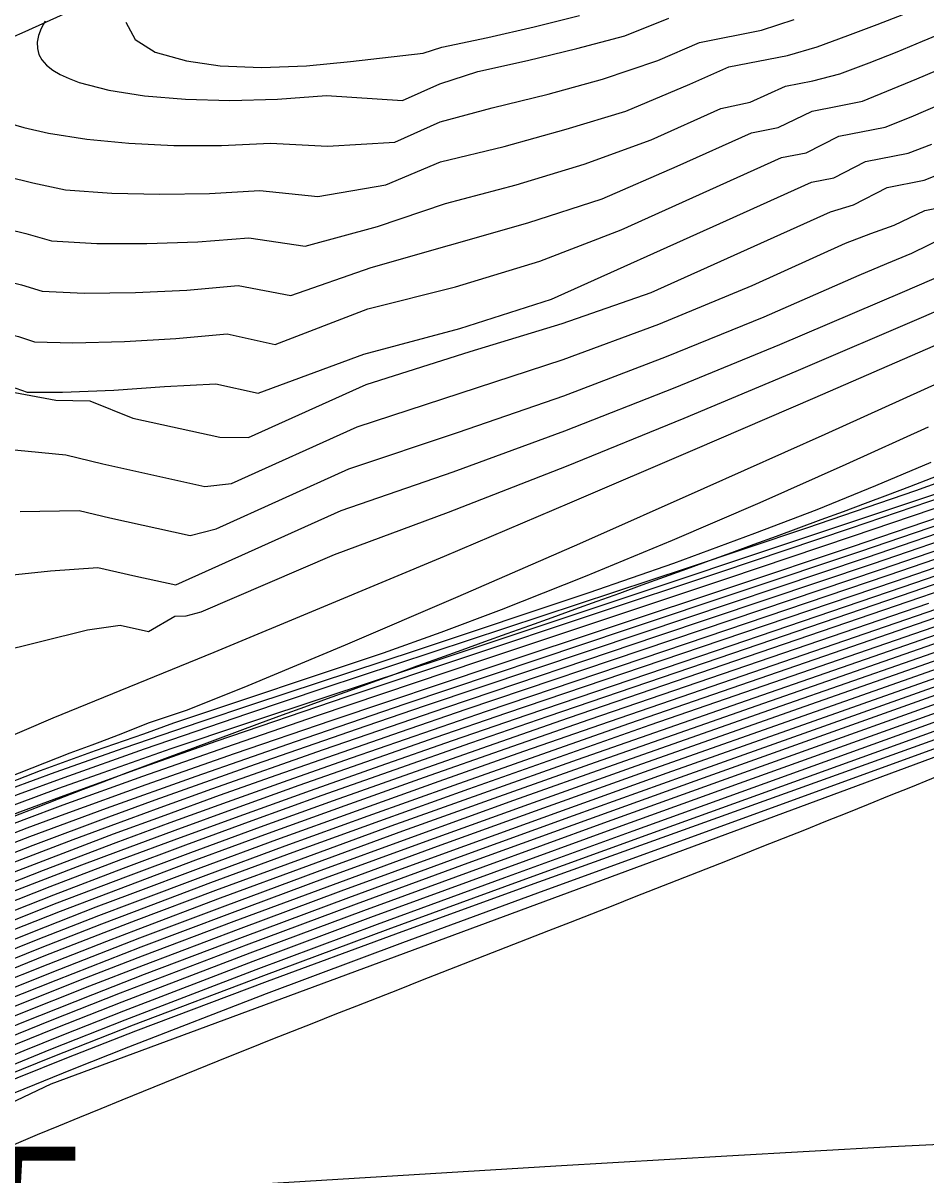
# Model space of a CAD drawing. Extents: x 2356077 to 2359823, y 225951 to 227822.
# Drawn here: x 2357645.74 to 2357663.41, y 226784.23 to 226806.78 of the extents above; entities that cross this region are included whole.
import ezdxf

# ---------------------------------------------------------------- set-up
doc = ezdxf.new("R2010")
doc.units = 0
for name, color, linetype in [('DTM Contours Major', 7, 'Continuous'), ('DTM Contours Minor', 7, 'Continuous'), ('Exist DTM Breakline', 7, 'Continuous'), ('Exist DTM Breakline Cogo Number', 7, 'Continuous'), ('Exist DTM Breakline Underwater', 7, 'Continuous'), ('Exist DTM Drainline', 7, 'Continuous')]:
    doc.layers.add(name, color=color, linetype=linetype)

msp = doc.modelspace()

# ---------------------------------------------------------------- linework, layer by layer
at = {"layer": 'DTM Contours Major'}
for points in [[(2357643.714, 226808.748), (2357639.345, 226804.444), (2357639.175, 226803.753), (2357639.525, 226803.179), (2357643.421, 226802.221), (2357645.715, 226801.66), (2357646.117, 226801.535), (2357646.941, 226801.496), (2357647.943, 226801.507), (2357648.948, 226801.557), (2357649.952, 226801.646), (2357650.982, 226801.45), (2357652.556, 226801.997), (2357655.621, 226802.872), (2357657.071, 226803.344), (2357658.544, 226803.981), (2357659.993, 226804.635), (2357660.516, 226804.738), (2357661.185, 226805.059), (2357661.68, 226805.156), (2357662.164, 226805.257), (2357663.23, 226805.692), (2357664.169, 226806.093)], [(2357647.753, 226806.801), (2357647.939, 226806.465), (2357648.331, 226806.214), (2357648.938, 226806.047), (2357649.599, 226805.944), (2357650.408, 226805.913), (2357651.29, 226805.946), (2357652.15, 226806.028), (2357653.57, 226806.195), (2357653.934, 226806.312), (2357654.839, 226806.499), (2357655.74, 226806.707), (2357656.628, 226806.929)], [(2357645.687, 226797.219), (2357646.839, 226797.241), (2357647.44, 226797.096), (2357649.016, 226796.75), (2357649.521, 226796.886), (2357652.117, 226798.058), (2357654.266, 226798.775), (2357656.321, 226799.489), (2357658.333, 226800.256), (2357660.245, 226801.032), (2357662.102, 226801.846), (2357662.643, 226802.077), (2357663.134, 226802.28), (2357663.784, 226802.601)], [(2357633.168, 226785.601), (2357635.672, 226787.208), (2357636.206, 226787.536), (2357641.719, 226790.326), (2357641.769, 226790.311), (2357641.891, 226790.411), (2357642.075, 226790.498), (2357642.229, 226790.522), (2357642.289, 226790.59), (2357643.13, 226790.923), (2357644.593, 226791.555), (2357645.332, 226791.857), (2357646.085, 226792.149), (2357647.161, 226792.543), (2357648.107, 226792.873), (2357648.691, 226793.086), (2357652.793, 226794.456), (2357653.922, 226794.862), (2357655.105, 226795.306), (2357656.749, 226795.957), (2357658.449, 226796.663), (2357660.163, 226797.401), (2357661.847, 226798.149), (2357663.459, 226798.881)], [(2357634.989, 226785.766), (2357635.587, 226786.158), (2357636.161, 226786.526), (2357636.715, 226786.872), (2357637.253, 226787.198), (2357637.952, 226787.608), (2357638.617, 226787.978), (2357641.284, 226789.328), (2357641.539, 226789.454), (2357642.428, 226789.85), (2357643.034, 226790.11), (2357643.678, 226790.376), (2357644.345, 226790.645), (2357645.04, 226790.917), (2357645.767, 226791.194), (2357646.531, 226791.478), (2357648.088, 226792.041), (2357649.71, 226792.611), (2357651.503, 226793.227), (2357654.701, 226794.305), (2357659.534, 226795.918), (2357661.974, 226796.738), (2357664.321, 226797.536)], [(2357645.406, 226790.104), (2357646.78, 226790.633), (2357647.515, 226790.909), (2357648.524, 226791.28), (2357649.59, 226791.666), (2357650.714, 226792.067), (2357653.125, 226792.909), (2357654.411, 226793.35), (2357658.435, 226794.71), (2357662.52, 226796.088), (2357664.465, 226796.754)], [(2357645.181, 226789.074), (2357646.41, 226789.559), (2357647.752, 226790.072), (2357649.027, 226790.549), (2357650.388, 226791.048), (2357651.82, 226791.565), (2357653.311, 226792.096), (2357654.849, 226792.637), (2357656.418, 226793.183), (2357659.916, 226794.382), (2357663.309, 226795.543), (2357664.905, 226796.096)], [(2357636.66, 226783.796), (2357637.51, 226784.323), (2357638.406, 226784.859), (2357638.983, 226785.191), (2357639.745, 226785.613), (2357640.517, 226786.019), (2357641.313, 226786.418), (2357641.804, 226786.654), (2357642.312, 226786.891), (2357642.84, 226787.132), (2357643.392, 226787.376), (2357643.969, 226787.625), (2357645.081, 226788.089), (2357646.159, 226788.522), (2357647.333, 226788.98), (2357647.959, 226789.221), (2357649.515, 226789.807), (2357651.189, 226790.426), (2357652.948, 226791.067), (2357654.76, 226791.718), (2357656.591, 226792.369), (2357659.896, 226793.525), (2357664.082, 226794.978)], [(2357638.427, 226783.871), (2357639.115, 226784.273), (2357639.86, 226784.692), (2357640.46, 226785.014), (2357641.076, 226785.331), (2357641.938, 226785.754), (2357642.509, 226786.023), (2357643.114, 226786.299), (2357643.756, 226786.582), (2357644.438, 226786.875), (2357645.609, 226787.36), (2357647.047, 226787.934), (2357648.102, 226788.343), (2357649.956, 226789.047), (2357651.968, 226789.795), (2357654.077, 226790.568), (2357656.224, 226791.345), (2357658.348, 226792.107), (2357662.718, 226793.654), (2357664.84, 226794.406)], [(2357664.011, 226793.252), (2357657.671, 226790.966), (2357655.163, 226790.053), (2357652.674, 226789.137), (2357650.296, 226788.248), (2357647.733, 226787.266), (2357646.281, 226786.69), (2357645.054, 226786.186), (2357644.233, 226785.836), (2357643.472, 226785.502), (2357642.766, 226785.18), (2357642.106, 226784.868), (2357641.266, 226784.453), (2357640.622, 226784.12)]]:
    msp.add_lwpolyline(points, dxfattribs=at)
at = {"layer": 'DTM Contours Minor'}
for points in [[(2357642.688, 226809.916), (2357636.341, 226803.663), (2357635.736, 226802.544), (2357636.71, 226801.813), (2357645.6, 226799.637), (2357645.827, 226799.558), (2357646.516, 226799.555), (2357647.519, 226799.595), (2357648.513, 226799.668), (2357649.516, 226799.72), (2357650.346, 226799.537), (2357652.41, 226800.305), (2357654.287, 226800.803), (2357656.082, 226801.377), (2357659.508, 226802.92), (2357661.172, 226803.671), (2357661.609, 226803.751), (2357662.226, 226804.076), (2357663.061, 226804.24), (2357663.525, 226804.416)], [(2357643.194, 226809.325), (2357637.843, 226804.053), (2357637.455, 226803.148), (2357638.113, 226802.495), (2357645.655, 226800.649), (2357645.967, 226800.546), (2357646.718, 226800.523), (2357647.728, 226800.549), (2357648.733, 226800.612), (2357649.74, 226800.697), (2357650.675, 226800.491), (2357652.486, 226801.188), (2357654.201, 226801.622), (2357655.852, 226802.125), (2357657.444, 226802.736), (2357660.584, 226804.153), (2357661.063, 226804.244), (2357661.706, 226804.567), (2357662.612, 226804.745), (2357663.118, 226804.946), (2357664.071, 226805.361)], [(2357643.841, 226804.169), (2357645.934, 226803.657), (2357646.574, 226803.516), (2357647.478, 226803.454), (2357648.419, 226803.431), (2357649.388, 226803.449), (2357650.375, 226803.509), (2357651.508, 226803.388), (2357652.838, 226803.62), (2357653.913, 226804.067), (2357655.157, 226804.37), (2357656.369, 226804.706), (2357657.538, 226805.061), (2357658.789, 226805.588), (2357659.553, 226805.926), (2357660.698, 226806.15), (2357661.283, 226806.319), (2357661.878, 226806.537), (2357662.451, 226806.753), (2357662.977, 226806.958)], [(2357645.332, 226804.863), (2357645.76, 226804.737), (2357646.243, 226804.63), (2357646.99, 226804.512), (2357647.811, 226804.431), (2357648.694, 226804.39), (2357649.623, 226804.389), (2357650.585, 226804.432), (2357651.702, 226804.372), (2357653.016, 226804.449), (2357653.905, 226804.85), (2357654.924, 226805.121), (2357656.015, 226805.393), (2357657.079, 226805.685), (2357658.161, 226806.053), (2357658.976, 226806.406), (2357660.192, 226806.645), (2357660.831, 226806.851)], [(2357646.179, 226806.819), (2357646.1, 226806.675), (2357646.048, 226806.538), (2357646.022, 226806.408), (2357646.023, 226806.286), (2357646.052, 226806.171), (2357646.113, 226806.061), (2357646.205, 226805.959), (2357646.325, 226805.864), (2357646.472, 226805.777), (2357646.645, 226805.696), (2357646.842, 226805.623), (2357647.423, 226805.47), (2357648.122, 226805.359), (2357648.919, 226805.292), (2357649.791, 226805.27), (2357650.72, 226805.293), (2357651.683, 226805.364), (2357653.167, 226805.265), (2357653.898, 226805.595), (2357654.638, 226805.833), (2357655.616, 226806.051), (2357656.577, 226806.288), (2357657.514, 226806.535), (2357658.375, 226806.882)], [(2357641.96, 226803.604), (2357645.8, 226802.664), (2357646.301, 226802.523), (2357647.188, 226802.471), (2357648.168, 226802.466), (2357649.162, 226802.501), (2357650.163, 226802.577), (2357651.26, 226802.416), (2357652.678, 226802.8), (2357654.011, 226803.253), (2357655.388, 226803.62), (2357656.719, 226804.023), (2357658.035, 226804.499), (2357659.396, 226805.114), (2357659.967, 226805.236), (2357660.661, 226805.55), (2357661.193, 226805.654), (2357661.726, 226805.788), (2357662.296, 226806.007), (2357662.842, 226806.223), (2357663.344, 226806.427), (2357663.828, 226806.629)], [(2357644.495, 226799.751), (2357646.382, 226799.404), (2357647.048, 226799.388), (2357647.891, 226799.05), (2357649.594, 226798.676), (2357650.154, 226798.668), (2357652.457, 226799.707), (2357654.488, 226800.357), (2357656.291, 226800.9), (2357658.03, 226801.507), (2357661.538, 226803.088), (2357661.994, 226803.223), (2357662.648, 226803.565), (2357663.372, 226803.707), (2357663.817, 226803.885)], [(2357635.034, 226795.476), (2357635.663, 226796.224), (2357636.305, 226796.917), (2357636.968, 226797.583), (2357637.231, 226797.952), (2357637.412, 226798.483), (2357638.598, 226799.062), (2357639.864, 226798.99), (2357641.225, 226798.712), (2357642.453, 226798.666), (2357645.1, 226798.477), (2357646.582, 226798.33), (2357647.305, 226798.153), (2357649.303, 226797.713), (2357649.823, 226797.77), (2357652.278, 226798.878), (2357656.308, 226800.198), (2357658.181, 226800.887), (2357660.009, 226801.649), (2357661.837, 226802.474), (2357662.333, 226802.663), (2357662.786, 226802.826), (2357663.387, 226803.116), (2357663.68, 226803.174)], [(2357644.603, 226795.884), (2357646.279, 226796.058), (2357647.207, 226796.126), (2357647.95, 226795.958), (2357648.734, 226795.785), (2357651.967, 226797.241), (2357654.161, 226797.997), (2357656.345, 226798.799), (2357658.5, 226799.647), (2357660.552, 226800.493), (2357662.949, 226801.513), (2357664.384, 226802.137)], [(2357645.182, 226794.455), (2357647.003, 226794.903), (2357647.646, 226794.998), (2357648.199, 226794.876), (2357648.715, 226795.17), (2357648.934, 226795.182), (2357649.226, 226795.256), (2357651.839, 226796.382), (2357654.069, 226797.207), (2357656.378, 226798.112), (2357658.675, 226799.049), (2357660.871, 226799.969), (2357663.369, 226801.038), (2357665.16, 226801.82)], [(2357635.532, 226788.655), (2357636.398, 226788.902), (2357637.254, 226789.187), (2357638.096, 226789.502), (2357638.923, 226789.839), (2357639.731, 226790.191), (2357640.718, 226790.642), (2357643.049, 226791.737), (2357643.742, 226792.055), (2357644.457, 226792.377), (2357645.202, 226792.703), (2357646.335, 226793.183), (2357649.482, 226794.469), (2357651.63, 226795.36), (2357653.986, 226796.351), (2357656.442, 226797.394), (2357658.895, 226798.443), (2357661.239, 226799.453), (2357664.705, 226800.959)], [(2357635.169, 226787.385), (2357635.741, 226787.565), (2357636.127, 226787.701), (2357636.238, 226787.743), (2357641.707, 226790.513), (2357641.741, 226790.519), (2357641.773, 226790.518), (2357641.802, 226790.499), (2357641.9, 226790.609), (2357641.994, 226790.653), (2357644.395, 226791.607), (2357646.662, 226792.5), (2357647.093, 226792.657), (2357647.198, 226792.693), (2357647.664, 226792.872), (2357648.201, 226793.087), (2357648.958, 226793.34), (2357650.148, 226793.817), (2357652.052, 226794.611), (2357654.255, 226795.557), (2357656.635, 226796.598), (2357659.069, 226797.677), (2357661.436, 226798.737), (2357664.49, 226800.12)], [(2357679.203, 226799.705), (2357678.544, 226799.326), (2357677.641, 226798.824), (2357676.72, 226798.329), (2357675.769, 226797.838), (2357674.804, 226797.356), (2357673.914, 226796.917), (2357672.746, 226796.37), (2357671.786, 226795.939), (2357670.815, 226795.52), (2357670.072, 226795.211), (2357669.311, 226794.903), (2357668.524, 226794.592), (2357667.703, 226794.276), (2357666.295, 226793.747), (2357663.902, 226792.873), (2357655.667, 226789.905), (2357653.033, 226788.947), (2357650.52, 226788.021), (2357647.945, 226787.049), (2357646.595, 226786.523), (2357645.621, 226786.131), (2357644.675, 226785.723), (2357641.31, 226784.128)], [(2357678.879, 226799.127), (2357677.964, 226798.615), (2357673.712, 226796.488), (2357672.922, 226796.102), (2357672.008, 226795.699), (2357671.06, 226795.294), (2357670.066, 226794.885), (2357669.014, 226794.465), (2357667.892, 226794.03), (2357666.263, 226793.417), (2357664.451, 226792.754), (2357666.241, 226793.398), (2357646.289, 226786.009)], [(2357633.491, 226785.387), (2357636.02, 226787.009), (2357636.582, 226787.34), (2357637.447, 226787.802), (2357638.143, 226788.218), (2357638.851, 226788.621), (2357639.569, 226789.009), (2357640.295, 226789.384), (2357641.271, 226789.86), (2357641.999, 226790.196), (2357642.495, 226790.417), (2357643.234, 226790.733), (2357644.002, 226791.048), (2357644.806, 226791.365), (2357645.652, 226791.687), (2357646.547, 226792.017), (2357648.119, 226792.575), (2357650.144, 226793.27), (2357651.637, 226793.77), (2357658.745, 226796.119), (2357661.079, 226796.902), (2357663.208, 226797.633), (2357665.019, 226798.284)], [(2357645.526, 226791.803), (2357646.372, 226792.117), (2357647.724, 226792.599), (2357649.206, 226793.106), (2357650.258, 226793.457), (2357653.439, 226794.505), (2357656.819, 226795.635), (2357658.473, 226796.213), (2357660.062, 226796.795), (2357661.277, 226797.264), (2357662.427, 226797.73), (2357663.513, 226798.189)], [(2357633.644, 226785.276), (2357636.277, 226786.962), (2357636.908, 226787.328), (2357637.606, 226787.755), (2357638.304, 226788.161), (2357639.002, 226788.549), (2357639.723, 226788.923), (2357640.439, 226789.285), (2357641.1, 226789.614), (2357641.883, 226789.976), (2357642.681, 226790.328), (2357643.374, 226790.621), (2357644.092, 226790.913), (2357644.84, 226791.206), (2357645.621, 226791.502), (2357646.443, 226791.805), (2357647.31, 226792.115), (2357648.644, 226792.58), (2357650.099, 226793.074), (2357651.691, 226793.603), (2357654.002, 226794.362), (2357664.382, 226797.826)], [(2357634.859, 226785.841), (2357635.996, 226786.59), (2357636.54, 226786.937), (2357637.073, 226787.267), (2357637.773, 226787.685), (2357638.464, 226788.08), (2357639.146, 226788.439), (2357641.183, 226789.47), (2357641.723, 226789.721), (2357642.569, 226790.096), (2357643.523, 226790.498), (2357644.213, 226790.777), (2357644.931, 226791.059), (2357645.683, 226791.345), (2357646.473, 226791.639), (2357648.01, 226792.193), (2357649.523, 226792.723), (2357652.087, 226793.598), (2357656.847, 226795.191), (2357659.394, 226796.042), (2357661.935, 226796.897), (2357664.381, 226797.734)], [(2357635.313, 226785.791), (2357635.883, 226786.16), (2357636.429, 226786.505), (2357636.955, 226786.83), (2357637.465, 226787.137), (2357638.129, 226787.522), (2357638.728, 226787.842), (2357641.313, 226789.15), (2357641.584, 226789.284), (2357642.519, 226789.699), (2357643.161, 226789.972), (2357643.787, 226790.231), (2357644.438, 226790.491), (2357645.116, 226790.756), (2357645.826, 226791.027), (2357646.569, 226791.304), (2357648.151, 226791.877), (2357649.878, 226792.484), (2357651.788, 226793.139), (2357654.979, 226794.21), (2357659.627, 226795.755), (2357661.969, 226796.539), (2357664.227, 226797.306)], [(2357635.11, 226785.436), (2357635.659, 226785.802), (2357636.183, 226786.144), (2357636.687, 226786.464), (2357637.174, 226786.766), (2357637.649, 226787.051), (2357638.271, 226787.412), (2357638.81, 226787.691), (2357641.593, 226789.098), (2357642.577, 226789.534), (2357643.256, 226789.821), (2357643.872, 226790.074), (2357644.512, 226790.33), (2357645.18, 226790.591), (2357645.878, 226790.858), (2357647.379, 226791.415), (2357649.131, 226792.044), (2357651.072, 226792.722), (2357653.217, 226793.455), (2357657.57, 226794.916), (2357662.113, 226796.441), (2357664.291, 226797.184)], [(2357645.251, 226790.423), (2357645.942, 226790.69), (2357647.423, 226791.244), (2357648.329, 226791.575), (2357650.289, 226792.273), (2357652.455, 226793.025), (2357653.618, 226793.422), (2357657.859, 226794.849), (2357662.244, 226796.323), (2357664.341, 226797.039)], [(2357645.331, 226790.264), (2357646.724, 226790.799), (2357647.47, 226791.077), (2357648.427, 226791.428), (2357649.437, 226791.792), (2357651.619, 226792.562), (2357654.015, 226793.386), (2357658.146, 226794.78), (2357662.379, 226796.205), (2357664.399, 226796.895)], [(2357635.379, 226784.844), (2357636.291, 226785.418), (2357637.152, 226785.941), (2357637.981, 226786.425), (2357638.524, 226786.731), (2357639.064, 226787.026), (2357639.602, 226787.31), (2357640.139, 226787.586), (2357640.679, 226787.855), (2357641.611, 226788.3), (2357642.402, 226788.661), (2357643.223, 226789.02), (2357644.235, 226789.444), (2357644.844, 226789.692), (2357646.143, 226790.203), (2357647.562, 226790.741), (2357648.622, 226791.133), (2357649.746, 226791.541), (2357650.929, 226791.964), (2357652.17, 226792.401), (2357654.808, 226793.314), (2357658.726, 226794.641), (2357662.666, 226795.973), (2357664.536, 226796.614)], [(2357645.013, 226789.383), (2357646.277, 226789.882), (2357647.657, 226790.408), (2357648.823, 226790.841), (2357650.063, 226791.293), (2357651.368, 226791.762), (2357652.732, 226792.245), (2357654.146, 226792.74), (2357655.604, 226793.243), (2357659.308, 226794.503), (2357662.965, 226795.745), (2357664.694, 226796.34)], [(2357645.554, 226789.787), (2357646.893, 226790.304), (2357647.609, 226790.574), (2357648.722, 226790.987), (2357649.903, 226791.417), (2357651.147, 226791.863), (2357652.449, 226792.323), (2357653.804, 226792.795), (2357655.206, 226793.279), (2357659.017, 226794.572), (2357662.814, 226795.859), (2357664.613, 226796.477)], [(2357645.097, 226789.228), (2357646.344, 226789.72), (2357647.706, 226790.241), (2357648.927, 226790.696), (2357650.228, 226791.172), (2357651.597, 226791.666), (2357653.026, 226792.173), (2357654.504, 226792.692), (2357656.02, 226793.218), (2357659.627, 226794.452), (2357663.156, 226795.656), (2357664.819, 226796.231)], [(2357635.89, 226784.121), (2357636.777, 226784.681), (2357637.499, 226785.123), (2357638.192, 226785.534), (2357638.984, 226785.985), (2357639.434, 226786.232), (2357639.885, 226786.472), (2357640.339, 226786.707), (2357640.798, 226786.938), (2357641.264, 226787.167), (2357642.171, 226787.595), (2357643.129, 226788.024), (2357644.154, 226788.463), (2357645.265, 226788.919), (2357646.475, 226789.397), (2357647.797, 226789.903), (2357649.127, 226790.401), (2357650.548, 226790.924), (2357652.044, 226791.465), (2357653.599, 226792.02), (2357655.195, 226792.582), (2357656.817, 226793.148), (2357663.463, 226795.43)], [(2357644.792, 226788.538), (2357645.932, 226788.996), (2357647.176, 226789.48), (2357647.84, 226789.734), (2357649.226, 226790.254), (2357650.709, 226790.8), (2357652.269, 226791.365), (2357653.887, 226791.944), (2357655.543, 226792.529), (2357657.215, 226793.112), (2357663.618, 226795.317)], [(2357644.887, 226788.388), (2357646.007, 226788.838), (2357647.229, 226789.314), (2357647.882, 226789.564), (2357649.323, 226790.105), (2357650.869, 226790.676), (2357652.495, 226791.266), (2357654.177, 226791.868), (2357655.891, 226792.475), (2357657.613, 226793.077), (2357663.773, 226795.204)], [(2357636.468, 226783.878), (2357637.327, 226784.413), (2357638.266, 226784.977), (2357638.869, 226785.325), (2357639.666, 226785.767), (2357640.471, 226786.19), (2357641.3, 226786.604), (2357641.78, 226786.835), (2357642.276, 226787.067), (2357642.79, 226787.3), (2357643.325, 226787.537), (2357643.883, 226787.778), (2357644.983, 226788.238), (2357646.083, 226788.68), (2357647.282, 226789.148), (2357647.922, 226789.393), (2357649.42, 226789.957), (2357651.029, 226790.551), (2357652.722, 226791.167), (2357654.468, 226791.793), (2357656.241, 226792.422), (2357658.011, 226793.043), (2357663.928, 226795.091)], [(2357637.593, 226783.97), (2357638.42, 226784.467), (2357639.211, 226784.923), (2357639.907, 226785.307), (2357640.612, 226785.678), (2357641.343, 226786.045), (2357641.854, 226786.292), (2357642.387, 226786.542), (2357642.944, 226786.796), (2357643.53, 226787.055), (2357644.147, 226787.321), (2357645.283, 226787.794), (2357646.312, 226788.207), (2357648.026, 226788.874), (2357649.699, 226789.506), (2357651.505, 226790.176), (2357653.402, 226790.868), (2357655.345, 226791.569), (2357657.293, 226792.264), (2357660.576, 226793.418), (2357664.389, 226794.751)], [(2357637.692, 226784.232), (2357638.546, 226784.741), (2357639.096, 226785.057), (2357639.825, 226785.46), (2357640.564, 226785.848), (2357641.328, 226786.231), (2357641.828, 226786.473), (2357642.349, 226786.716), (2357642.892, 226786.964), (2357643.46, 226787.215), (2357644.057, 226787.473), (2357645.181, 226787.941), (2357646.235, 226788.364), (2357647.382, 226788.813), (2357647.994, 226789.048), (2357649.608, 226789.657), (2357651.348, 226790.301), (2357653.175, 226790.968), (2357655.053, 226791.644), (2357656.942, 226792.316), (2357660.237, 226793.472), (2357664.236, 226794.865)], [(2357638.058, 226784.051), (2357638.828, 226784.506), (2357639.658, 226784.975), (2357640.323, 226785.333), (2357641.006, 226785.684), (2357641.881, 226786.112), (2357642.426, 226786.368), (2357642.999, 226786.629), (2357643.602, 226786.896), (2357644.24, 226787.171), (2357645.388, 226787.648), (2357646.39, 226788.05), (2357648.055, 226788.698), (2357649.788, 226789.354), (2357651.661, 226790.05), (2357653.628, 226790.769), (2357655.638, 226791.495), (2357657.645, 226792.211), (2357660.913, 226793.364), (2357664.541, 226794.637)], [(2357638.241, 226783.961), (2357638.971, 226784.389), (2357639.758, 226784.833), (2357640.391, 226785.173), (2357641.041, 226785.508), (2357641.909, 226785.933), (2357642.467, 226786.195), (2357643.055, 226786.463), (2357643.677, 226786.739), (2357644.337, 226787.022), (2357645.496, 226787.503), (2357646.985, 226788.097), (2357648.081, 226788.521), (2357649.874, 226789.201), (2357651.816, 226789.923), (2357653.853, 226790.669), (2357655.931, 226791.42), (2357657.996, 226792.159), (2357661.247, 226793.309), (2357664.692, 226794.522)], [(2357638.614, 226783.783), (2357639.473, 226784.279), (2357640.246, 226784.704), (2357640.819, 226785.005), (2357641.414, 226785.306), (2357641.968, 226785.576), (2357642.554, 226785.852), (2357643.176, 226786.135), (2357643.838, 226786.427), (2357644.544, 226786.73), (2357645.727, 226787.22), (2357647.108, 226787.77), (2357648.119, 226788.163), (2357650.035, 226788.891), (2357652.117, 226789.666), (2357654.3, 226790.467), (2357656.516, 226791.27), (2357658.699, 226792.054), (2357664.986, 226794.29)], [(2357665.129, 226794.172), (2357659.051, 226792.002), (2357656.807, 226791.195), (2357654.52, 226790.365), (2357652.263, 226789.536), (2357650.109, 226788.734), (2357647.642, 226787.791), (2357646.275, 226787.252), (2357645.441, 226786.914), (2357644.656, 226786.588), (2357643.925, 226786.275), (2357643.241, 226785.973), (2357642.602, 226785.682), (2357642, 226785.398), (2357641.15, 226784.98), (2357640.336, 226784.556), (2357639.609, 226784.158)], [(2357665.267, 226794.052), (2357659.402, 226791.95), (2357657.097, 226791.119), (2357654.738, 226790.262), (2357652.405, 226789.405), (2357650.178, 226788.574), (2357647.676, 226787.618), (2357646.385, 226787.108), (2357645.593, 226786.788), (2357644.777, 226786.449), (2357644.018, 226786.125), (2357643.312, 226785.813), (2357642.652, 226785.513), (2357642.034, 226785.221), (2357641.189, 226784.804), (2357640.428, 226784.409), (2357639.749, 226784.039)], [(2357663.769, 226793.341), (2357659.755, 226791.899), (2357657.386, 226791.043), (2357654.953, 226790.158), (2357652.543, 226789.272), (2357650.241, 226788.412), (2357647.706, 226787.442), (2357646.501, 226786.967), (2357645.759, 226786.666), (2357644.908, 226786.314), (2357644.12, 226785.978), (2357643.388, 226785.656), (2357642.706, 226785.345), (2357642.069, 226785.044), (2357641.227, 226784.629), (2357640.523, 226784.263), (2357639.721, 226783.827)], [(2357664.27, 226793.172), (2357657.998, 226790.905), (2357655.429, 226789.972), (2357652.879, 226789.037), (2357650.449, 226788.135), (2357647.898, 226787.166), (2357646.324, 226786.548), (2357645.407, 226786.177), (2357644.558, 226785.822), (2357643.764, 226785.479), (2357642.952, 226785.1), (2357641.15, 226784.246), (2357640.495, 226783.912)], [(2357663.769, 226792.65), (2357655.935, 226789.799), (2357653.17, 226788.779), (2357650.502, 226787.778), (2357647.806, 226786.738), (2357646.705, 226786.3), (2357645.583, 226785.841), (2357644.529, 226785.398), (2357643.529, 226784.964), (2357642.569, 226784.531), (2357640.722, 226783.654)], [(2357646.289, 226786.009), (2357642.324, 226784.129)], [(2357646.676, 226783.831), (2357656.164, 226784.414), (2357659.512, 226784.611), (2357662.733, 226784.789), (2357665.699, 226784.938), (2357667.439, 226785.013), (2357669.04, 226785.069), (2357670.523, 226785.105), (2357671.536, 226785.118), (2357672.507, 226785.123), (2357674.354, 226785.116), (2357676.121, 226785.106), (2357677.314, 226785.111), (2357678.485, 226785.15), (2357679.625, 226785.25)]]:
    msp.add_lwpolyline(points, dxfattribs=at)
at = {"layer": 'Exist DTM Breakline'}
for points in [[(2357560.647, 226784.157), (2357579.194, 226813.797), (2357610.316, 226806.105), (2357665.993, 226838.755), (2357684.212, 226874.582), (2357696.408, 226900.16)], [(2357603.707, 226758.395), (2357634.69, 226779.787), (2357686.009, 226803.72), (2357722.082, 226854.21), (2357734.02, 226881.496)]]:
    msp.add_spline(points, degree=3, dxfattribs=at)
at = {"layer": 'Exist DTM Breakline Underwater'}
for points in [[(2357599.673, 226759.537), (2357632.912, 226785.572), (2357686.254, 226809.636), (2357716.995, 226856.561), (2357730.688, 226885.555)], [(2357556.564, 226758.637), (2357564.307, 226781.559), (2357585.412, 226809.405), (2357614.858, 226803.405), (2357668.761, 226835.297), (2357689.369, 226869.515)]]:
    msp.add_spline(points, degree=3, dxfattribs=at)
at = {"layer": 'Exist DTM Drainline'}
msp.add_spline([(2357699.586, 226858.192), (2357670.366, 226820.782), (2357623.327, 226796.892), (2357587.218, 226772.268), (2357568.803, 226744.252), (2357555.19, 226717.62), (2357555.017, 226695.126), (2357553.473, 226672.759), (2357563.697, 226642.736), (2357576.526, 226627.993), (2357663.798, 226499.169), (2357732.721, 226415.647), (2357803.211, 226342.215), (2357874.586, 226264.309)], degree=3, dxfattribs=at)

# ---------------------------------------------------------------- texts
at = {"layer": 'Exist DTM Breakline Cogo Number'}
msp.add_text('D1205', height=2.5, dxfattribs=at).set_placement((2357637.19, 226782.287))

doc.saveas('drawing.dxf')
